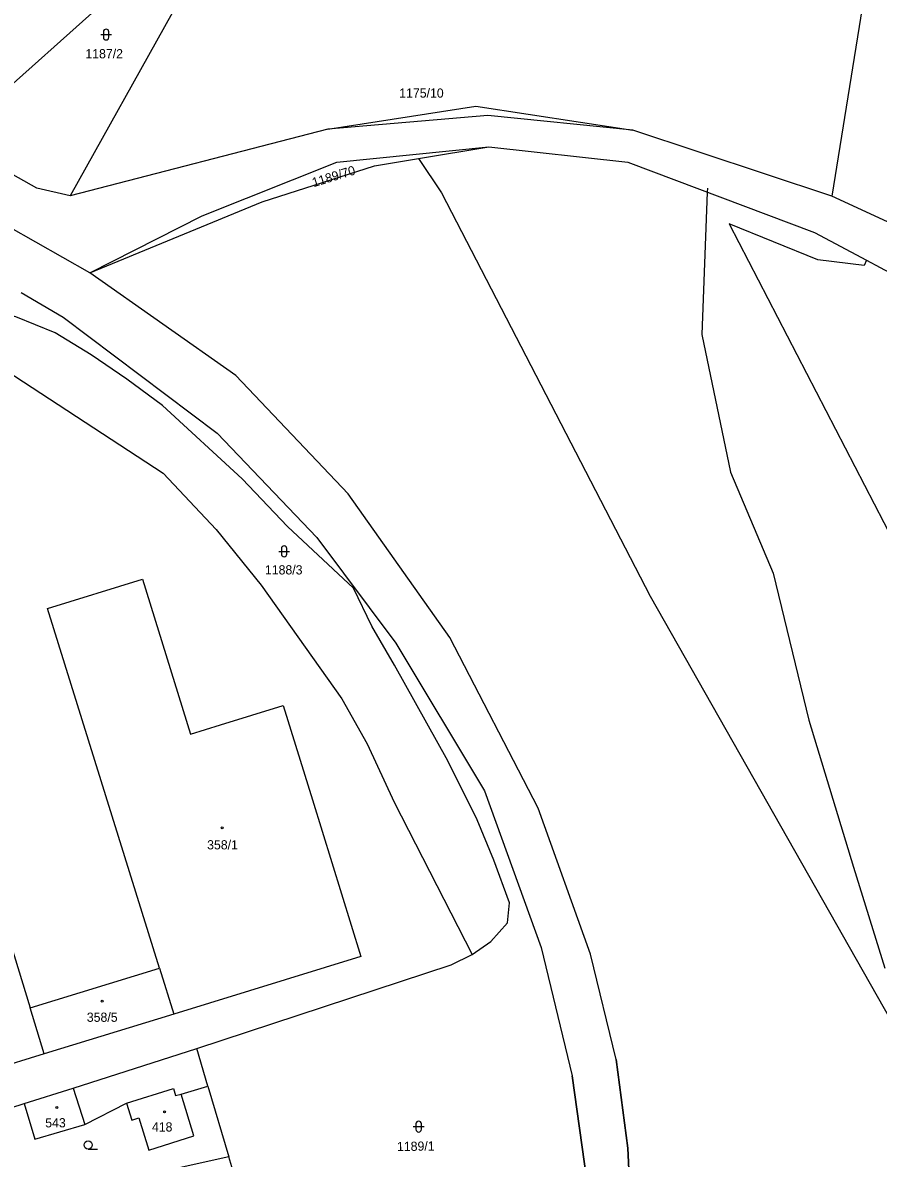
# Model space of a CAD drawing. Extents: x -794765 to -785424, y -1118958 to -1108731.
# Drawn here: x -787809 to -787650.9, y -1116509.6 to -1116299.9 of the extents above; entities that cross this region are included whole.
import ezdxf

# ---------------------------------------------------------------- set-up
doc = ezdxf.new("R2010")
doc.units = 0
for name, color, linetype in [('Level 66', 7, 'Continuous'), ('Level 75', 7, 'Continuous'), ('Level 76', 7, 'Continuous'), ('Level 77', 7, 'Continuous'), ('Level 79', 7, 'Continuous'), ('Level 81', 7, 'Continuous'), ('Vrstva 55', 7, 'Continuous')]:
    doc.layers.add(name, color=color, linetype=linetype)

msp = doc.modelspace()

# ---------------------------------------------------------------- linework, layer by layer
at = {"layer": 'Level 66'}
for p, q in [((-787794.62, -1116302.05), (-787792.62, -1116302.05)), ((-787794.12, -1116301.55), (-787794.12, -1116302.55)), ((-787793.12, -1116302.55), (-787793.12, -1116301.55)), ((-787761.72, -1116397.51), (-787759.72, -1116397.51)), ((-787761.22, -1116397.01), (-787761.22, -1116398.01)), ((-787760.22, -1116398.01), (-787760.22, -1116397.01)), ((-787736.84, -1116503.78), (-787734.84, -1116503.78)), ((-787736.34, -1116503.28), (-787736.34, -1116504.28)), ((-787735.34, -1116504.28), (-787735.34, -1116503.28)), ((-787796.94, -1116507.92), (-787795.19, -1116507.92))]:
    msp.add_line(p, q, dxfattribs=at)
msp.add_circle((-787796.94, -1116507.17), 0.75, dxfattribs=at)
for centre, start, end in [((-787793.62, -1116301.55), 0, 180), ((-787793.62, -1116302.55), 180, 359.9879), ((-787760.72, -1116397.01), 0, 180), ((-787760.72, -1116398.01), 180, 359.9879), ((-787735.84, -1116503.28), 0, 180), ((-787735.84, -1116504.28), 180, 359.9879)]:
    msp.add_arc(centre, 0.5, start, end, dxfattribs=at)
at = {"layer": 'Level 75'}
for p, q in [((-787652.15, -1116286.45), (-787659.49, -1116331.88)), ((-787752.64, -1116319.5), (-787800.27, -1116331.85)), ((-787659.49, -1116331.88), (-787696.23, -1116319.73)), ((-787735.88, -1116324.94), (-787722.89, -1116322.78)), ((-787744.01, -1116326.3), (-787735.88, -1116324.94)), ((-787735.88, -1116324.94), (-787731.65, -1116331.28)), ((-787653.08, -1116343.75), (-787653.49, -1116344.69)), ((-787812.66, -1116465.52), (-787807.65, -1116481.83)), ((-787807.65, -1116481.83), (-787783.74, -1116474.49)), ((-787783.74, -1116474.49), (-787781.13, -1116482.98)), ((-787805.05, -1116490.32), (-787807.65, -1116481.83)), ((-787781.13, -1116482.98), (-787805.05, -1116490.32)), ((-787799.7, -1116496.65), (-787776.83, -1116489.36)), ((-787774.8, -1116496.28), (-787776.83, -1116489.36)), ((-787808.76, -1116499.53), (-787799.7, -1116496.65)), ((-787799.7, -1116496.65), (-787797.55, -1116503.4)), ((-787774.8, -1116496.28), (-787770.94, -1116509.39)), ((-787824.68, -1116504.6), (-787808.76, -1116499.53)), ((-787770.94, -1116509.39), (-787800.27, -1116515.81)), ((-787769.46, -1116514.31), (-787770.94, -1116509.39))]:
    msp.add_line(p, q, dxfattribs=at)
for points in [[(-787753.31, -1116268.95), (-787781.38, -1116297.98), (-787800.27, -1116331.85)], [(-787822.46, -1116321.42), (-787786.97, -1116289.7), (-787782.6, -1116283.88)], [(-787752.64, -1116319.5), (-787725.3, -1116315.25), (-787696.23, -1116319.73)], [(-787696.23, -1116319.73), (-787723.04, -1116317.02), (-787752.64, -1116319.5)], [(-787800.27, -1116331.85), (-787806.43, -1116330.45), (-787822.46, -1116321.42)], [(-787796.66, -1116346.09), (-787775.84, -1116335.51), (-787751, -1116325.62), (-787722.89, -1116322.78)], [(-787722.89, -1116322.78), (-787697.16, -1116325.6), (-787662.68, -1116338.61), (-787653.08, -1116343.75)], [(-787796.66, -1116346.09), (-787811.61, -1116337.55), (-787833.18, -1116327.09)], [(-787796.66, -1116346.09), (-787764.77, -1116332.97), (-787744.01, -1116326.3)], [(-787731.65, -1116331.28), (-787693.03, -1116405.8), (-787635.8, -1116506.59), (-787568.9, -1116647.88)], [(-787488.04, -1116430.26), (-787530.91, -1116410.97), (-787563.47, -1116390.39), (-787609.91, -1116354.75), (-787659.49, -1116331.88)], [(-787653.49, -1116344.69), (-787662.05, -1116343.67), (-787678.42, -1116337), (-787644.49, -1116402.5), (-787607.93, -1116469.17), (-787580.95, -1116522.92), (-787526.69, -1116611.5)], [(-787653.08, -1116343.75), (-787625.26, -1116358.63), (-787588.56, -1116383.15), (-787567.91, -1116396.19), (-787534.55, -1116417.55), (-787480.18, -1116445.03), (-787453.34, -1116453.59), (-787373.09, -1116475.73), (-787293.48, -1116503.44), (-787218.24, -1116534.34)], [(-787693.98, -1116663.52), (-787691.68, -1116661.08), (-787693.44, -1116656.57), (-787695.13, -1116646.88), (-787694.77, -1116620.61), (-787695.36, -1116571.42), (-787695.53, -1116543.16), (-787697.17, -1116507.73), (-787699.35, -1116491.37), (-787704.1, -1116471.95), (-787713.77, -1116444.97), (-787730.07, -1116413.4), (-787748.85, -1116386.9), (-787769.63, -1116365.02), (-787796.66, -1116346.09)], [(-787809.33, -1116349.7), (-787801.57, -1116354.26), (-787773.08, -1116375.71), (-787754.69, -1116394.98), (-787740.05, -1116414.46), (-787723.7, -1116441.75), (-787713.22, -1116470.7), (-787707.44, -1116494.38), (-787704.74, -1116513.73), (-787704.38, -1116520.92)], [(-787725.95, -1116472.01), (-787722.51, -1116469.58), (-787719.42, -1116466.14), (-787719.06, -1116462.43), (-787721.94, -1116454.54), (-787725.06, -1116447.09), (-787730.48, -1116436.2), (-787740.3, -1116418.54), (-787744.48, -1116411.34), (-787747.91, -1116404.33), (-787760.07, -1116392.95), (-787768.48, -1116384.12), (-787783.23, -1116370.57), (-787789.77, -1116365.68), (-787796.38, -1116361.2), (-787803.06, -1116357.15), (-787810.31, -1116354.2), (-787814.88, -1116352.94)], [(-787848.15, -1116369.53), (-787838.93, -1116367), (-787816.95, -1116360.96), (-787783.07, -1116383.09), (-787773.29, -1116393.47), (-787764.99, -1116403.74), (-787750.02, -1116424.78), (-787745.39, -1116433.08), (-787740.36, -1116443.85), (-787725.95, -1116472.01)], [(-787783.74, -1116474.49), (-787804.46, -1116408.04), (-787786.89, -1116402.68), (-787778, -1116431.3), (-787772.45, -1116429.58), (-787760.88, -1116425.98), (-787755.47, -1116443.43), (-787746.51, -1116472.35), (-787781.13, -1116482.98)], [(-787805.05, -1116490.32), (-787814.66, -1116493.27), (-787822.15, -1116468.48)], [(-787776.83, -1116489.36), (-787729.82, -1116473.87), (-787725.95, -1116472.01)], [(-787797.55, -1116503.4), (-787789.88, -1116499.46), (-787788.87, -1116502.58), (-787787.57, -1116502.18), (-787785.72, -1116508.13), (-787777.4, -1116505.49), (-787779.76, -1116497.81), (-787774.8, -1116496.28)], [(-787808.76, -1116499.53), (-787806.78, -1116506.12), (-787797.55, -1116503.4)]]:
    msp.add_lwpolyline(points, dxfattribs=at)
at = {"layer": 'Level 77'}
for p, q in [((-787789.88, -1116499.46), (-787781.17, -1116496.76)), ((-787781.17, -1116496.76), (-787780.77, -1116498.06)), ((-787780.77, -1116498.06), (-787779.76, -1116497.81))]:
    msp.add_line(p, q, dxfattribs=at)
at = {"layer": 'Level 79'}
for centre in [(-787772.16, -1116448.57), (-787794.34, -1116480.61), (-787802.73, -1116500.23), (-787782.81, -1116501.04)]:
    msp.add_circle(centre, 0.175, dxfattribs=at)
at = {"layer": 'Level 81'}
msp.add_lwpolyline([(-787682.47, -1116330.41), (-787682.5, -1116331.13), (-787683.51, -1116357.47), (-787678.19, -1116382.89), (-787670.29, -1116401.57), (-787663.71, -1116428.69), (-787655.44, -1116455.83), (-787649.65, -1116474.49)], dxfattribs=at)
at = {"layer": 'Vrstva 55'}
for points in [[(-787699.35, -1116491.37), (-787697.17, -1116507.73), (-787695.53, -1116543.16), (-787695.36, -1116571.42), (-787694.77, -1116620.61), (-787695.13, -1116646.88), (-787693.44, -1116656.57), (-787691.68, -1116661.08), (-787693.98, -1116663.52), (-787694.14, -1116669.51), (-787694.47, -1116681.92), (-787692.19, -1116731.59), (-787692.06, -1116734.36), (-787686.63, -1116766.25), (-787678.51, -1116793.87), (-787663.57, -1116829.76), (-787646.12, -1116860.74), (-787626.1, -1116888.93), (-787601.65, -1116916.45), (-787576.19, -1116941.14), (-787514.87, -1116995.01), (-787496.65, -1117010.38), (-787458.26, -1117042.74)], [(-787628.62, -1116907.25), (-787653.7, -1116872.34), (-787674.36, -1116833.72), (-787685.49, -1116804.26), (-787699.48, -1116766.3), (-787707.44, -1116735.64), (-787710.11, -1116725.38), (-787711.8, -1116696.13), (-787713, -1116663.97), (-787711.9, -1116654.76), (-787709.96, -1116629.67), (-787709.58, -1116624.69), (-787708.57, -1116610.15), (-787708.05, -1116602.7), (-787706.23, -1116578.86), (-787705.09, -1116561.9), (-787704.56, -1116552.61), (-787703.91, -1116533.48), (-787704.1, -1116526.68), (-787704.38, -1116520.92), (-787704.74, -1116513.73), (-787707.44, -1116494.38)]]:
    msp.add_lwpolyline(points, dxfattribs=at)

# ---------------------------------------------------------------- texts
at = {"layer": 'Level 76'}
for s, p in [('1187/2', (-787797.46, -1116306.44)), ('1175/10', (-787739.44, -1116313.7)), ('1188/3', (-787764.27, -1116401.78)), ('358/1', (-787774.95, -1116452.57)), ('358/5', (-787797.19, -1116484.42)), ('543', (-787804.88, -1116503.92)), ('418', (-787785.16, -1116504.69))]:
    msp.add_text(s, height=1.7, dxfattribs=at).set_placement(p)
for s, rotation, p in [('1189/70', 17, (-787755.25, -1116330.24)), ('1189/1', 1, (-787739.84, -1116508.31))]:
    msp.add_text(s, height=1.7, rotation=rotation, dxfattribs=at).set_placement(p)

doc.saveas('drawing.dxf')
